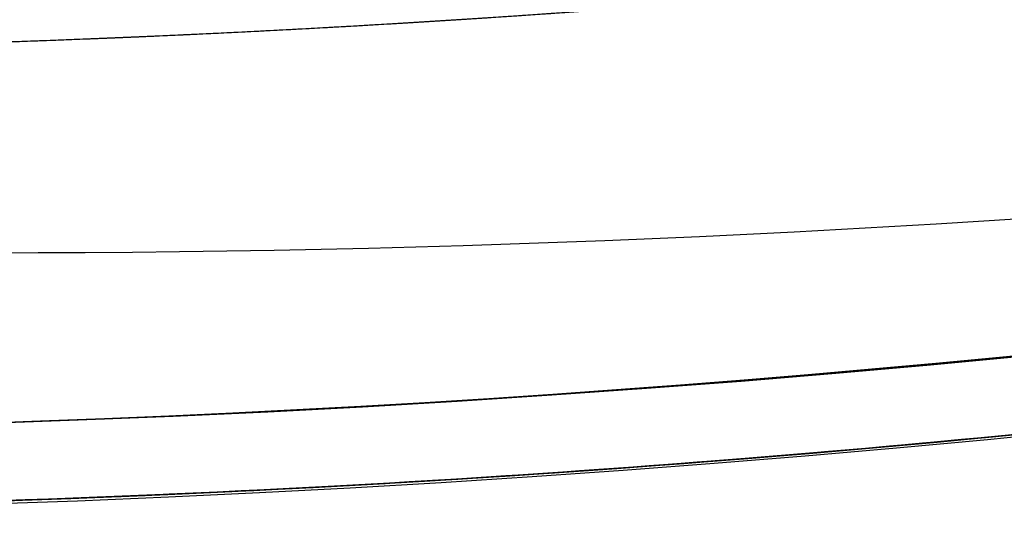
# Model space of a CAD drawing. Header units: millimetres. Extents: x -1649 to 240, y -242 to 238.
# Tile 424 of 656: x 0.752 to 2.108, y -23.681 to -22.983. Entities that reach past the tile are written whole.
import ezdxf

# ---------------------------------------------------------------- set-up
doc = ezdxf.new("R2010")
doc.units = ezdxf.units.MM
for name, color, linetype, true_color in [('BOMBILLA', 7, 'Continuous', 0xfff700), ('NEGRO', 7, 'Continuous', 0x292828), ('PANTALLA', 7, 'Continuous', 0xffffff)]:
    doc.layers.add(name, color=color, linetype=linetype, true_color=true_color)

# ---------------------------------------------------------------- blocks, each defined once
blk = doc.blocks.new('DOME M 29914')
at = {"layer": 'BOMBILLA', "extrusion": (0, 0, -1)}
blk.add_arc((-12.50152331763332, -0.01811837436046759, -330.6345638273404), 24.05871559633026, 180.8118392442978, 0.8118392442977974, dxfattribs=at)
at = {"layer": 'NEGRO', "extrusion": (0, 0, -1)}
for centre, radius, start, end in [((-12.49999999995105, -1.341600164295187e-10, -253.25), 211.4999999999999, 292.5907274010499, 112.5907273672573), ((-12.49999999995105, -1.341600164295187e-10, -253.5), 210, 329.857864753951, 149.8578647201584), ((-12.49999999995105, -1.341600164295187e-10, -253.25), 210.4999999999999, 292.5907274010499, 112.5907273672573), ((-12.49999999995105, -1.341600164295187e-10, -253.5), 206, 329.857864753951, 149.8578647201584), ((-12.49999999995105, -1.341600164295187e-10, -247), 199.5, 292.5907274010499, 112.5907273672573), ((-12.49999999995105, -1.341500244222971e-10, -258.5), 211.5, 292.590727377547, 112.5907273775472), ((-12.49999999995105, -1.341506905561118e-10, -248), 210.5, 292.590727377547, 112.5907273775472), ((-12.49999999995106, -1.341466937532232e-10, -258.4999999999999), 210.5, 292.5907273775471, 112.5907273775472), ((-12.49999999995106, -1.341513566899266e-10, -247.5), 199.5, 292.5907273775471, 112.5907273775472), ((-12.49999999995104, -1.341606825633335e-10, -259.5), 210, 329.8578647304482, 149.8578647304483), ((-12.49999999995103, -1.341431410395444e-10, -259.5), 206, 329.8578647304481, 149.8578647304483), ((-12.49999999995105, -1.341600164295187e-10, -253.25), 211.4999999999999, 112.5907273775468, 292.5907274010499), ((-12.49999999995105, -1.341950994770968e-10, -248), 211.5, 112.5907273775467, 292.5907273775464), ((-12.49999999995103, -1.341977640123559e-10, -258.4999999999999), 211.5, 112.5907273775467, 292.5907273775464), ((-12.49999999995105, -1.341600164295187e-10, -253.25), 210.4999999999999, 112.5907273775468, 292.5907274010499), ((-12.49999999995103, -1.341911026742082e-10, -258.5), 210.5, 112.5907273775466, 292.5907273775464), ((-12.49999999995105, -1.341600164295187e-10, -247), 199.5, 112.5907273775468, 292.5907274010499), ((-12.49999999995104, -1.341873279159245e-10, -247.5), 199.5, 112.5907273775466, 292.5907273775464), ((-12.49999999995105, -1.341600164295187e-10, -253.5), 210, 149.8578647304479, 329.857864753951), ((-12.49999999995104, -1.341280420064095e-10, -259.5), 210, 149.8578647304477, 329.8578647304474), ((-12.49999999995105, -1.341600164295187e-10, -253.5), 206, 149.8578647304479, 329.857864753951), ((-12.49999999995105, -1.341633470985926e-10, -259.5), 206, 149.8578647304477, 329.8578647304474), ((-12.49999999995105, -1.341600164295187e-10, -265.119279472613), 28.40000000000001, 60.27582303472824, 240.2758230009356), ((-12.49999999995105, -1.341569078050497e-10, -265.619279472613), 26.30000000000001, 60.27582301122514, 240.2758230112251), ((-12.49999999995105, -1.341600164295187e-10, -264.369279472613), 26.30000000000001, 60.27582303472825, 240.2758230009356), ((-12.49999999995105, -1.341582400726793e-10, -267.119279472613), 28.40000000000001, 60.27582301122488, 240.2758230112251), ((-12.49999999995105, -1.341600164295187e-10, -265.119279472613), 28.40000000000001, 240.2758230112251, 60.27582303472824), ((-12.49999999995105, -1.3417089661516e-10, -267.119279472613), 28.4, 240.2758230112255, 60.27582301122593), ((-12.49999999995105, -1.341600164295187e-10, -264.369279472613), 26.30000000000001, 240.2758230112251, 60.27582303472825), ((-12.49999999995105, -1.341686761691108e-10, -265.619279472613), 26.3, 240.2758230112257, 60.27582301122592), ((-12.49999999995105, -1.341682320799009e-10, -275.919279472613), 23.1, 240.2758230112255, 60.27582301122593), ((-12.49999999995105, -1.341582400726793e-10, -256.5), 26, 227.962105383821, 47.96210538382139), ((-12.4999999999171, -7.470535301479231e-11, -275.919279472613), 21.85790949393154, 240.2758230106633, 60.27582301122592), ((-12.49999999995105, -1.341600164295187e-10, -273.571862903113), 20.59548659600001, 259.7877403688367, 60.27582302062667), ((-12.49999999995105, -1.341600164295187e-10, -267.568868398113), 20.59548659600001, 260.1318514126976, 60.27582303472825), ((-12.49999999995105, -1.341600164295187e-10, -270.867860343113), 20.59548659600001, 240.2758230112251, 60.27582303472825), ((-12.49999999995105, -1.341631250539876e-10, -252.7), 21.75, 227.962105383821, 47.9621053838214), ((-12.49999999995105, -1.341640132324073e-10, -252.7), 20.95, 227.962105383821, 47.9621053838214), ((-12.49999999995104, -1.341553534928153e-10, -221), 20.94999999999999, 227.9621053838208, 47.9621053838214), ((-12.49999999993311, -1.141173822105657e-10, -281.3), 19.1499999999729, 227.9621053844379, 47.9621053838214), ((-12.49999999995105, -1.341600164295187e-10, -278.271747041), 19.85, 240.4672693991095, 34.66480464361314), ((-12.49999999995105, -1.341600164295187e-10, -275.271747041), 19.85, 240.4672693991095, 34.66480464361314), ((-12.49999999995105, -1.341600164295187e-10, -272.271747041), 19.85, 240.4672693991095, 34.66480464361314), ((-12.49999999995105, -1.341600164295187e-10, -269.271747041), 19.85, 240.4672693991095, 34.66480464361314), ((-12.49999999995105, -1.341600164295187e-10, -266.271747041), 19.85, 240.4672693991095, 34.66480464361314), ((-12.49999999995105, -1.341600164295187e-10, -263.271747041), 19.85, 240.4672693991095, 34.66480464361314), ((-12.49999999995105, -1.341600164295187e-10, -260.271747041), 19.85, 240.4672693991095, 34.66480464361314), ((-12.49999999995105, -1.341600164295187e-10, -257.271747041), 19.85, 240.4672693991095, 34.66480464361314), ((-12.49999999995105, -1.341600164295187e-10, -254.271747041), 19.85, 240.4672693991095, 34.66480464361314), ((-12.49999999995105, -1.341600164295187e-10, -251.271747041), 19.85, 240.4672693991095, 34.66480464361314), ((-12.49999999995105, -1.341600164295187e-10, -248.271747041), 19.85, 240.4672693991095, 34.66480464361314), ((-12.49999999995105, -1.341600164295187e-10, -245.271747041), 19.85, 240.4672693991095, 34.66480464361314), ((-12.49999999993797, -1.262969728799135e-10, -242.3), 19.85000000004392, 237.220322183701, 30.95717537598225), ((-12.49999999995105, -1.341600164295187e-10, -258.5), 32.49999999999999, 179.8578647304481, 359.8578647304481), ((-12.49999999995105, -1.341600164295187e-10, -257.5), 32.49999999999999, 179.8578647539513, 359.8578647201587), ((-12.49999999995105, -1.341600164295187e-10, -242.9861459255), 19.85, 227.9621053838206, 308.5412627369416), ((-12.49999999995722, -1.265829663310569e-10, -274.9192794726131), 20.59548659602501, 240.2758230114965, 309.1348829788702)]:
    blk.add_arc(centre, radius, start, end, dxfattribs=at)
at = {"layer": 'NEGRO'}
for centre, radius, start, end in [((12.49999999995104, -1.341891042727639e-10, 248), 211.5, 67.4092726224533, 247.4092726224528), ((12.49999999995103, -1.341704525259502e-10, 246.5), 210, 67.4092726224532, 247.4092726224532), ((12.49999999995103, -1.341822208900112e-10, 247.5), 210, 67.40927262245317, 210.1421352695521), ((12.49999999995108, -1.341893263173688e-10, 247.5), 210.0000000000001, 67.40927262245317, 210.1421352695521), ((12.49999999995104, -1.341498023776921e-10, 247.5), 206, 30.14213526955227, 210.1421352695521), ((12.49999999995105, -1.341773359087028e-10, 246.5), 199.5, 67.40927262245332, 247.4092726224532), ((12.49999999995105, -1.341449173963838e-10, 248), 210.5, 247.4092726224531, 67.4092726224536), ((12.49999999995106, -1.341553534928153e-10, 246.5), 210, 247.4092726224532, 67.4092726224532), ((12.49999999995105, -1.34168010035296e-10, 246.5), 199.5, 247.4092726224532, 67.4092726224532), ((12.49999999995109, -1.341751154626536e-10, 247.5), 210, 247.4092726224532, 30.14213526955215), ((12.49999999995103, -1.341253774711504e-10, 247.5), 210.0000000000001, 247.4092726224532, 30.14213526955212), ((12.49999999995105, -1.341600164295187e-10, 247.5), 206, 210.1421352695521, 30.14213526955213), ((12.49999999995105, -1.341644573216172e-10, 263.1192794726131), 28.4, 299.7241769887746, 119.7241769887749), ((12.49999999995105, -1.341675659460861e-10, 263.1192794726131), 26.3, 299.7241769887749, 119.7241769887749), ((12.49999999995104, -1.341537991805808e-10, 263.119279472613), 28.40000000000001, 119.7241769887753, 299.7241769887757), ((12.49999999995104, -1.341571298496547e-10, 263.119279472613), 26.30000000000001, 119.7241769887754, 299.7241769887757), ((12.49999999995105, -1.341597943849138e-10, 255.7), 26, 132.0378946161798, 312.0378946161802), ((12.49999999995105, -1.341600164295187e-10, 256.1), 26, 132.0378946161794, 312.0378946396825), ((12.49999999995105, -1.341600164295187e-10, 269.359777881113), 21.85790949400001, 119.7241769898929, 299.724176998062), ((12.49999999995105, -1.341600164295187e-10, 272.359777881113), 21.85790949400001, 119.7241769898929, 299.724176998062), ((12.49999999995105, -1.341600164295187e-10, 274.513097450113), 21.85790949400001, 119.7241769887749, 286.8801097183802), ((12.49999999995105, -1.341617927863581e-10, 256.5), 24.75, 132.0378946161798, 312.0378946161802), ((12.49999999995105, -1.341622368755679e-10, 255.7), 24.75, 132.0378946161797, 312.0378946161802), ((12.49999999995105, -1.341640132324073e-10, 221), 21.75, 132.0378946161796, 312.0378946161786), ((12.49999999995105, -1.341600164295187e-10, 236.85), 21.75, 132.0378946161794, 312.0378946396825), ((12.49999999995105, -1.341600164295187e-10, 256.5), 32.49999999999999, 180.1421352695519, 0.1421352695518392), ((12.49999999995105, -1.341600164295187e-10, 267.116502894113), 21.85790949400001, 254.7244295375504, 299.724177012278), ((12.50000000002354, -2.63922883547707e-10, 265.6192794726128), 21.85790949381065, 254.7244295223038, 299.2016926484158)]:
    blk.add_arc(centre, radius, start, end, dxfattribs=at)
for points, weights, degree in [([(93.57808880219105, 194.866481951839, 246.9393398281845), (-296.1548751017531, 357.0226595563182, 246.9393398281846), (-458.3110527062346, -32.71030434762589, 246.9393398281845), (-68.57808880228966, -194.8664819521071, 246.9393398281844)], [0.8164906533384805, 0.2721635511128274, 0.2721635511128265, 0.8164906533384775], 3), ([(93.3064566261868, 194.2136297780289, 247.6464466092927), (-295.1208029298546, 355.826543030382, 247.6464466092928), (-456.7337161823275, -32.60071652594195, 247.6464466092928), (-68.3064566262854, -194.213629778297, 247.6464466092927)], [0.8164906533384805, 0.2721635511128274, 0.2721635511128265, 0.8164906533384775], 3), ([(-68.57808880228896, -194.8664819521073, 246.9393398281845), (321.1548751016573, -357.0226595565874, 246.9393398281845), (483.3110527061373, 32.71030434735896, 246.9393398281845), (93.57808880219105, 194.866481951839, 246.9393398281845)], [0.8164906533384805, 0.2721635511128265, 0.2721635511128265, 0.8164906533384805], 3), ([(-68.3064566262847, -194.2136297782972, 247.6464466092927), (320.1208029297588, -355.8265430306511, 247.6464466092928), (481.7337161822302, 32.600716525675, 247.6464466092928), (93.3064566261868, 194.2136297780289, 247.6464466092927)], [0.8164906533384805, 0.2721635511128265, 0.2721635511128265, 0.8164906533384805], 3), ([(-2.652660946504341, 16.8063681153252, 254.821320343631), (-36.26539717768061, -13.49895377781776, 254.8213203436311), (-5.960075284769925, -47.11169000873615, 254.8213203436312), (27.65266094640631, -16.80636811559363, 254.8213203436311)], [0.8164906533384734, 0.2721635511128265, 0.2721635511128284, 0.816490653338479], 3), ([(-2.273865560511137, 16.38623235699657, 255.3870057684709), (-35.04633027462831, -13.1614987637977, 255.3870057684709), (-5.498599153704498, -45.93396347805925, 255.3870057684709), (27.27386556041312, -16.38623235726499, 255.3870057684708)], [0.816490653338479, 0.2721635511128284, 0.2721635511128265, 0.8164906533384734], 3), ([(23.33770145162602, -18.98189755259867, 268.595866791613), (15.47519105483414, -23.47099249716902, 268.3958180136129), (6.741276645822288, -21.08566605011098, 268.216459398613)], [0.949183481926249, 0.900100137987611, 1], 2)]:
    blk.add_rational_spline(points, weights, degree=degree, dxfattribs=at)
for points, weights, knots in [([(6.907576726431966, -20.47675540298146, 267.788785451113), (18.72983697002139, -23.70554248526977, 268.038785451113), (27.43717872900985, -15.08155832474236, 268.288785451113), (36.14452048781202, -6.457574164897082, 268.538785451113), (33.02960200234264, 5.39519707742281, 268.788785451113), (29.91468351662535, 17.24796832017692, 269.038785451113), (18.09242327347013, 20.47675540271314, 269.288785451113), (6.270163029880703, 23.70554248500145, 269.538785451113), (-2.437178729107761, 15.08155832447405, 269.788785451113), (-11.14452048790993, 6.457574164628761, 270.038785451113), (-8.029602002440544, -5.39519707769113, 270.288785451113), (-4.914683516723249, -17.24796832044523, 270.538785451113), (6.907576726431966, -20.47675540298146, 270.788785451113), (18.72983697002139, -23.70554248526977, 271.038785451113), (27.43717872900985, -15.08155832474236, 271.288785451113), (36.14452048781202, -6.457574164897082, 271.538785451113), (33.02960200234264, 5.39519707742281, 271.788785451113), (29.91468351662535, 17.24796832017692, 272.038785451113), (18.09242327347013, 20.47675540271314, 272.288785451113), (6.270163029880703, 23.70554248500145, 272.538785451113), (-2.437178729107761, 15.08155832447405, 272.788785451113), (-11.14452048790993, 6.457574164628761, 273.038785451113), (-8.029602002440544, -5.39519707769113, 273.288785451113), (-4.914683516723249, -17.24796832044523, 273.538785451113), (6.907576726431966, -20.47675540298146, 273.788785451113), (18.72983697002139, -23.70554248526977, 274.038785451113), (27.43717872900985, -15.08155832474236, 274.288785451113), (36.14452048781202, -6.457574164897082, 274.538785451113), (33.02960200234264, 5.39519707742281, 274.788785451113), (29.91468351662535, 17.24796832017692, 275.038785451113), (18.09242327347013, 20.47675540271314, 275.288785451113), (12.34638650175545, 22.04606016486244, 275.4102942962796), (6.622775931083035, 20.39683669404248, 275.5505617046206)], [1, 0.866025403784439, 1, 0.866025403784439, 1, 0.866025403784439, 1, 0.866025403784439, 1, 0.866025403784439, 1, 0.866025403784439, 1, 0.866025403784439, 1, 0.866025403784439, 1, 0.866025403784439, 1, 0.866025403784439, 1, 0.866025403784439, 1, 0.866025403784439, 1, 0.866025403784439, 1, 0.866025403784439, 1, 0.866025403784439, 1, 0.9300682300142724, 0.9331421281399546], [0, 0, 0, 0.0416666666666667, 0.0416666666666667, 0.0833333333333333, 0.0833333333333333, 0.125, 0.125, 0.166666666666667, 0.166666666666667, 0.208333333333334, 0.208333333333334, 0.25, 0.25, 0.291666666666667, 0.291666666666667, 0.333333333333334, 0.333333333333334, 0.375, 0.375, 0.416666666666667, 0.416666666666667, 0.458333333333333, 0.458333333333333, 0.5, 0.5, 0.541666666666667, 0.541666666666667, 0.583333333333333, 0.583333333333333, 0.625, 0.625, 0.646749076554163, 0.646749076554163, 0.646749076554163]), ([(6.907576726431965, -20.47675540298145, 265.680037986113), (18.72983697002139, -23.70554248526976, 265.930037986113), (27.43717872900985, -15.08155832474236, 266.180037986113), (36.14452048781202, -6.457574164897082, 266.430037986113), (33.02960200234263, 5.395197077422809, 266.680037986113), (29.91468351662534, 17.24796832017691, 266.930037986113), (18.09242327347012, 20.47675540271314, 267.180037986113), (6.270163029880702, 23.70554248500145, 267.430037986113), (-2.437178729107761, 15.08155832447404, 267.680037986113), (-11.14452048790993, 6.457574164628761, 267.9300379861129), (-8.029602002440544, -5.39519707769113, 268.180037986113), (-4.914683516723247, -17.24796832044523, 268.430037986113), (6.907576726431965, -20.47675540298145, 268.680037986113), (18.72983697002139, -23.70554248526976, 268.930037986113), (27.43717872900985, -15.08155832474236, 269.180037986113), (36.14452048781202, -6.457574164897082, 269.430037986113), (33.02960200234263, 5.395197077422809, 269.680037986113), (29.91468351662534, 17.24796832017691, 269.930037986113), (18.09242327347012, 20.47675540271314, 270.180037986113), (6.270163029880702, 23.70554248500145, 270.430037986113), (-2.437178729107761, 15.08155832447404, 270.680037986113), (-11.14452048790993, 6.457574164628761, 270.9300379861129), (-8.029602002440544, -5.39519707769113, 271.180037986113), (-4.914683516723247, -17.24796832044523, 271.430037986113), (6.907576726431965, -20.47675540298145, 271.680037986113), (18.72983697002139, -23.70554248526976, 271.930037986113), (27.43717872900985, -15.08155832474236, 272.180037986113), (36.14452048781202, -6.457574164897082, 272.430037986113), (33.02960200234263, 5.395197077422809, 272.680037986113), (29.91468351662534, 17.24796832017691, 272.930037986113), (18.09242327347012, 20.47675540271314, 273.180037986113), (6.270163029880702, 23.70554248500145, 273.430037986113), (-2.437178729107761, 15.08155832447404, 273.680037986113), (-11.14452048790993, 6.457574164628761, 273.9300379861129), (-8.029602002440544, -5.39519707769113, 274.180037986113), (-4.914683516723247, -17.24796832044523, 274.430037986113), (6.907576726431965, -20.47675540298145, 274.680037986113), (18.72983697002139, -23.70554248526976, 274.930037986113), (27.43717872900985, -15.08155832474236, 275.180037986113), (33.52303629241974, -9.053962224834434, 275.3547714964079), (33.72102674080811, -0.4906464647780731, 275.5505846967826)], [1, 0.866025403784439, 1, 0.866025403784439, 1, 0.866025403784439, 1, 0.866025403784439, 1, 0.866025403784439, 1, 0.866025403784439, 1, 0.866025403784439, 1, 0.866025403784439, 1, 0.866025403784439, 1, 0.866025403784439, 1, 0.866025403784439, 1, 0.866025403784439, 1, 0.866025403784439, 1, 0.866025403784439, 1, 0.866025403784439, 1, 0.866025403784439, 1, 0.866025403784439, 1, 0.866025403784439, 1, 0.866025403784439, 1, 0.9024248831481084, 0.946979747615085], [0, 0, 0, 0.0416666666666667, 0.0416666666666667, 0.0833333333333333, 0.0833333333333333, 0.125, 0.125, 0.166666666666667, 0.166666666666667, 0.208333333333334, 0.208333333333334, 0.25, 0.25, 0.291666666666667, 0.291666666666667, 0.333333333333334, 0.333333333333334, 0.375, 0.375, 0.416666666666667, 0.416666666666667, 0.458333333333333, 0.458333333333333, 0.5, 0.5, 0.541666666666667, 0.541666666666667, 0.583333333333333, 0.583333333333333, 0.625, 0.625, 0.666666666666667, 0.666666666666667, 0.708333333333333, 0.708333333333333, 0.75, 0.75, 0.791666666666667, 0.791666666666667, 0.8220129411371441, 0.8220129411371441, 0.8220129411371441]), ([(23.33770145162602, -18.98189755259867, 274.5958667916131), (15.47519105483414, -23.47099249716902, 274.395818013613), (6.74127664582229, -21.08566605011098, 274.216459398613), (-5.432538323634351, -17.76086557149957, 273.9664593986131), (-8.640084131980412, -5.555632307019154, 273.716459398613), (-11.84762994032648, 6.649600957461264, 273.466459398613), (-2.881360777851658, 15.53003374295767, 273.216459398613), (-0.8367582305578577, 17.55506279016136, 273.159451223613), (1.662298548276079, 18.98189755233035, 273.095866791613)], [0.94918348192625, 0.900100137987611, 1, 0.866025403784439, 1, 0.866025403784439, 1, 0.965925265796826, 0.949183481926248], [3.772535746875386, 3.772535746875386, 3.772535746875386, 3.803605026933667, 3.803605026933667, 3.845271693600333, 3.845271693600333, 3.886938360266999, 3.886938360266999, 3.897535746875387, 3.897535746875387, 3.897535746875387]), ([(23.33770145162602, -18.98189755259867, 271.595866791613), (15.47519105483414, -23.47099249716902, 271.3958180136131), (6.74127664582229, -21.08566605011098, 271.216459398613), (-5.432538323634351, -17.76086557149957, 270.9664593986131), (-8.640084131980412, -5.555632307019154, 270.716459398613), (-11.84762994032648, 6.649600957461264, 270.4664593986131), (-2.881360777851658, 15.53003374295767, 270.216459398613), (-0.8367582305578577, 17.55506279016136, 270.159451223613), (1.662298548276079, 18.98189755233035, 270.095866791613)], [0.94918348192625, 0.900100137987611, 1, 0.866025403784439, 1, 0.866025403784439, 1, 0.965925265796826, 0.949183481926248], [4.022535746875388, 4.022535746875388, 4.022535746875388, 4.053605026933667, 4.053605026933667, 4.095271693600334, 4.095271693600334, 4.136938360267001, 4.136938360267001, 4.147535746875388, 4.147535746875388, 4.147535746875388]), ([(1.662298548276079, 18.98189755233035, 267.123688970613), (-0.8367582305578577, 17.55506279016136, 267.187273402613), (-2.881360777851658, 15.53003374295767, 267.244281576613), (-11.84762994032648, 6.649600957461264, 267.494281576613), (-8.640084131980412, -5.555632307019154, 267.744281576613), (-5.432538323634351, -17.76086557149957, 267.9942815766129), (6.74127664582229, -21.08566605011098, 268.244281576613), (15.47519105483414, -23.47099249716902, 268.4236401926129), (23.33770145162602, -18.98189755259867, 268.623688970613)], [0.949183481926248, 0.965925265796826, 1, 0.866025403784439, 1, 0.866025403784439, 1, 0.900100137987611, 0.949183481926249], [0.156069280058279, 0.156069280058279, 0.156069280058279, 0.166666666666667, 0.166666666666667, 0.208333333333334, 0.208333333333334, 0.25, 0.25, 0.281069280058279, 0.281069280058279, 0.281069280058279]), ([(1.662298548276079, 18.98189755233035, 270.123688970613), (-0.8367582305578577, 17.55506279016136, 270.1872734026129), (-2.881360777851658, 15.53003374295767, 270.244281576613), (-11.84762994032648, 6.649600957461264, 270.4942815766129), (-8.640084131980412, -5.555632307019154, 270.744281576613), (-5.432538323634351, -17.76086557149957, 270.9942815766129), (6.74127664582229, -21.08566605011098, 271.244281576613), (15.47519105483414, -23.47099249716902, 271.4236401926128), (23.33770145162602, -18.98189755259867, 271.623688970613)], [0.949183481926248, 0.965925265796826, 1, 0.866025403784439, 1, 0.866025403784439, 1, 0.900100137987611, 0.94918348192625], [0.406069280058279, 0.406069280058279, 0.406069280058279, 0.416666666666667, 0.416666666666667, 0.458333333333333, 0.458333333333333, 0.5, 0.5, 0.53106928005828, 0.53106928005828, 0.53106928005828]), ([(1.662298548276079, 18.98189755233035, 273.123688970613), (-0.8367582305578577, 17.55506279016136, 273.1872734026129), (-2.881360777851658, 15.53003374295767, 273.244281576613), (-11.84762994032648, 6.649600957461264, 273.494281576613), (-8.640084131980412, -5.555632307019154, 273.744281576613), (-5.432538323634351, -17.76086557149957, 273.994281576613), (6.74127664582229, -21.08566605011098, 274.244281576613), (15.47519105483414, -23.47099249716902, 274.4236401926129), (23.33770145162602, -18.98189755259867, 274.623688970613)], [0.949183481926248, 0.965925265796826, 1, 0.866025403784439, 1, 0.866025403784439, 1, 0.900100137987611, 0.94918348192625], [0.656069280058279, 0.656069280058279, 0.656069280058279, 0.666666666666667, 0.666666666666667, 0.708333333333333, 0.708333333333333, 0.75, 0.75, 0.78106928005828, 0.78106928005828, 0.78106928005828])]:
    blk.add_rational_spline(points, weights, degree=2, knots=knots, dxfattribs=at)
blk.add_open_spline([(23.16415594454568, -19.07993672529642, 265.619279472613), (20.67601455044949, -20.36768876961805, 265.619279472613), (17.96082097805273, -21.16122391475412, 265.619279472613), (13.77080105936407, -21.54227967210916, 265.619279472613), (12.39188979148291, -21.53378631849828, 265.619279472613), (9.617360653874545, -21.25052577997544, 265.619279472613), (8.231057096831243, -20.97237669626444, 265.619279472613), (6.884389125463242, -20.56165720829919, 265.619279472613)], degree=3, knots=[-6.623305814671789, -6.623305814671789, -6.623305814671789, -6.623305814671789, -6.123305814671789, -6.123305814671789, -5.873305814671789, -5.873305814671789, -5.623305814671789, -5.623305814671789, -5.623305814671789, -5.623305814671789], dxfattribs=at)
at = {"layer": 'PANTALLA', "extrusion": (0, 0, -1)}
for radius in [210, 206]:
    blk.add_arc((-12.49999999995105, -1.341611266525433e-10, -259.5), radius, 59.85786473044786, 239.8578647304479, dxfattribs=at)
at = {"layer": 'PANTALLA'}
for radius in [210, 206]:
    blk.add_arc((12.49999999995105, -1.341600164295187e-10, 259.5), radius, 120.1421352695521, 300.1421352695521, dxfattribs=at)
at = {"layer": 'PANTALLA', "extrusion": (0.864782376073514, 0.5021468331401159, 3.049165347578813e-17)}
for radius in [210, 206]:
    blk.add_arc((-6.276835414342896, 259.5, 10.80977970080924), radius, 0, 180, dxfattribs=at)
at = {"layer": 'PANTALLA', "extrusion": (0.502146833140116, -0.864782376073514, 0)}
for centre, radius, start in [((10.80977970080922, 259.5000000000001, 6.276835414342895), 210, 358.5434189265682), ((10.80977970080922, 259.5000000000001, 6.276835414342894), 206, 358.5151295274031)]:
    blk.add_arc(centre, radius, start, 180, dxfattribs=at)
at = {"layer": 'PANTALLA'}
for points, knots in [([(-152.2349515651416, 130.1303219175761, 254.1619244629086), (-148.4311605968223, 134.9456279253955, 254.1619244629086), (-144.4180670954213, 139.5918377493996, 254.1619244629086), (-135.9963979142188, 148.5192942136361, 254.1619244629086), (-131.5918717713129, 152.7962481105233, 254.1619244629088), (-124.7138543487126, 158.9127901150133, 254.1619244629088), (-122.3769522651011, 160.9009771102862, 254.1619244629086), (-117.6176894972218, 164.7734917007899, 254.1619244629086), (-115.1959005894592, 166.6573540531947, 254.1619244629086), (-111.5026355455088, 169.4024914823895, 254.1619244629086), (-110.2615802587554, 170.3039992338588, 254.1619244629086), (-107.7599337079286, 172.0796504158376, 254.1619244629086), (-106.4994175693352, 172.9537405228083, 254.1619244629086), (-103.9594537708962, 174.6741348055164, 254.1619244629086), (-102.6800823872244, 175.520387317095, 254.1619244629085), (-100.7472989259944, 176.7686126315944, 254.1619244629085), (-100.1007342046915, 177.1811721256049, 254.1619244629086), (-98.8032001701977, 177.9991313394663, 254.1619244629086), (-98.15215282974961, 178.4045800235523, 254.1619244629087), (-97.49894991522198, 178.806420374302, 254.1619244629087), (-96.74110677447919, 179.2726337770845, 254.1619244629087), (-95.98024954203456, 179.7340592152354, 254.1619244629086), (-94.45285327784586, 180.6471250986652, 254.1619244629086), (-93.68619060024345, 181.0988390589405, 254.1619244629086), (-92.91676112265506, 181.5456180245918, 254.1619244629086), (-92.14730831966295, 181.9924105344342, 254.1619244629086), (-91.37496414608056, 182.4343399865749, 254.1619244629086), (-89.82484464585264, 183.3082725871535, 254.1619244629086), (-89.04694384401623, 183.7403460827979, 254.1619244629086), (-88.2664026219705, 184.1674158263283, 254.1619244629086), (-87.59360014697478, 184.5355367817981, 254.1619244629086), (-86.91874742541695, 184.8999885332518, 254.1619244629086), (-85.56516968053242, 185.6214309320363, 254.1619244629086), (-84.88636327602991, 185.9784647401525, 254.1619244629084), (-82.84422539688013, 187.0383287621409, 254.1619244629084), (-81.47507822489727, 187.7299720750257, 254.1619244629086), (-78.72187086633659, 189.0831246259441, 254.1619244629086), (-77.33789335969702, 189.7445932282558, 254.1619244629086), (-74.55568938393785, 191.0370767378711, 254.1619244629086), (-73.15754646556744, 191.6680528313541, 254.1619244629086), (-68.94266623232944, 193.5148800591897, 254.1619244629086), (-66.1060665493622, 194.6843676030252, 254.1619244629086), (-60.38365236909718, 196.8981714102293, 254.1619244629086), (-57.49852536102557, 197.9422217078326, 254.1619244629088), (-48.77692298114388, 200.883796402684, 254.1619244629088), (-42.87909702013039, 202.5890336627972, 254.1619244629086), (-30.95104446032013, 205.4779007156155, 254.1619244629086), (-24.92655343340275, 206.6601414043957, 254.1619244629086), (-18.85895380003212, 207.5767833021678, 254.1619244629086), (-11.78366055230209, 208.6456590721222, 254.1619244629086), (-4.65834489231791, 209.3520919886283, 254.1619244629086), (9.636526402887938, 210.0345393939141, 254.1619244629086), (16.79673406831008, 210.0101076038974, 254.1619244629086), (38.24090065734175, 208.8396227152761, 254.1619244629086), (52.42274021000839, 206.5980561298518, 254.1619244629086), (66.26563000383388, 202.9304363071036, 254.1619244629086), (80.09839053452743, 199.2655001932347, 254.1619244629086), (93.52017523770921, 194.1958114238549, 254.1619244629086), (112.7181359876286, 184.6048689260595, 254.1619244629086), (118.9472309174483, 181.0845643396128, 254.1619244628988), (131.0218246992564, 173.4220559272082, 254.1619244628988), (136.8594390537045, 169.2848555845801, 254.1619244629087), (142.474544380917, 164.8578865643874, 254.1619244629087), (152.8431851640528, 156.6832132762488, 254.1619244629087), (162.4174956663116, 147.5485799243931, 254.1619244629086), (179.722944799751, 127.6022165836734, 254.1619244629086), (187.4154922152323, 116.8349670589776, 254.1619244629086), (194.0456180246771, 105.416761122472, 254.1619244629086), (200.6757438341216, 93.99855518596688, 254.1619244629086), (206.2138776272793, 81.98031812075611, 254.1619244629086), (214.9589424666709, 57.06325928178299, 254.1619244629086), (218.1463719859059, 44.22000264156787, 254.1619244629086), (220.1063333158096, 31.16272319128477, 254.1619244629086), (221.167744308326, 24.09159391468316, 254.1619244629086), (221.8671954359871, 16.9708540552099, 254.1619244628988), (222.5367079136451, 2.68584081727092, 254.1619244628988), (222.5063320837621, -4.469104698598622, 254.1619244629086), (221.3196483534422, -25.89664904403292, 254.1619244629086), (219.0695100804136, -40.06643826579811, 254.1619244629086), (215.3956309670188, -53.89682628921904, 254.1619244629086), (211.7190615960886, -67.73734183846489, 254.1619244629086), (206.6359550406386, -81.16534323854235, 254.1619244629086), (197.0227043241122, -100.369710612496, 254.1619244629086), (193.4946289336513, -106.6004292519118, 254.1619244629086), (185.8159999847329, -118.6771729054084, 254.1619244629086), (181.6704677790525, -124.5153004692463, 254.1619244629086), (177.2349515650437, -130.1303219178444, 254.1619244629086), (173.4311605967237, -134.9456279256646, 254.1619244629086), (169.4180670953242, -139.5918377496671, 254.1619244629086), (160.9963979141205, -148.5192942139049, 254.1619244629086), (156.5918717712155, -152.7962481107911, 254.1619244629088), (149.7138543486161, -158.9127901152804, 254.1619244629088), (147.3769522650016, -160.9009771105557, 254.1619244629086), (142.6176894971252, -164.7734917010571, 254.1619244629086), (140.1959005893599, -166.6573540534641, 254.1619244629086), (136.5026355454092, -169.4024914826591, 254.1619244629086), (135.2615802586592, -170.3039992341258, 254.1619244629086), (132.7599337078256, -172.0796504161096, 254.1619244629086), (131.4994175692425, -172.9537405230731, 254.1619244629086), (128.9594537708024, -174.6741348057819, 254.1619244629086), (127.6800823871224, -175.520387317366, 254.1619244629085), (125.7472989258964, -176.7686126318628, 254.1619244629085), (125.1007342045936, -177.1811721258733, 254.1619244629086), (123.8032001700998, -177.9991313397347, 254.1619244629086), (123.1521528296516, -178.4045800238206, 254.1619244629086), (122.498949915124, -178.8064203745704, 254.1619244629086), (121.7411067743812, -179.2726337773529, 254.1619244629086), (120.9802495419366, -179.7340592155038, 254.1619244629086), (119.4528532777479, -180.6471250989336, 254.1619244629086), (118.6861906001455, -181.0988390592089, 254.1619244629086), (117.9167611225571, -181.5456180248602, 254.1619244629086), (117.147308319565, -181.9924105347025, 254.1619244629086), (116.3749641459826, -182.4343399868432, 254.1619244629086), (114.8248446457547, -183.3082725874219, 254.1619244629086), (114.0469438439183, -183.7403460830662, 254.1619244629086), (113.2664026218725, -184.1674158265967, 254.1619244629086), (112.5936001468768, -184.5355367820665, 254.1619244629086), (111.918747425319, -184.8999885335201, 254.1619244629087), (110.5651696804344, -185.6214309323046, 254.1619244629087), (109.8863632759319, -185.9784647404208, 254.1619244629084), (107.8442253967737, -187.0383287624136, 254.1619244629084), (106.4750782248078, -187.7299720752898, 254.1619244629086), (103.7218708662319, -189.0831246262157, 254.1619244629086), (102.3378933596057, -189.744593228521, 254.1619244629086), (99.55568938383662, -191.037076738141, 254.1619244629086), (98.15754646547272, -191.6680528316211, 254.1619244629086), (93.94266623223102, -193.5148800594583, 254.1619244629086), (91.10606654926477, -194.6843676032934, 254.1619244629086), (85.38365236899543, -196.8981714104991, 254.1619244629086), (82.49852536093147, -197.9422217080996, 254.1619244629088), (73.7769229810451, -200.8837964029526, 254.1619244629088), (67.8790970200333, -202.5890336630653, 254.1619244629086), (55.9510444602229, -205.4779007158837, 254.1619244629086), (49.92655343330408, -206.6601414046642, 254.1619244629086), (43.85895379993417, -207.5767833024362, 254.1619244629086), (36.78366055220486, -208.6456590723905, 254.1619244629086), (29.65834489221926, -209.3520919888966, 254.1619244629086), (15.36347359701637, -210.0345393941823, 254.1619244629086), (8.20326593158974, -210.0101076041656, 254.1619244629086), (-13.24090065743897, -208.8396227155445, 254.1619244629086), (-27.4227402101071, -206.5980561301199, 254.1619244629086), (-41.26563000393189, -202.9304363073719, 254.1619244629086), (-55.0983905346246, -199.2655001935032, 254.1619244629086), (-68.52017523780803, -194.1958114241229, 254.1619244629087), (-87.71813598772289, -184.6048689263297, 254.1619244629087), (-93.94723091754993, -181.0845643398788, 254.1619244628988), (-106.0218246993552, -173.422055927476, 254.1619244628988), (-111.8594390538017, -169.284855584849, 254.1619244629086), (-117.474544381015, -164.8578865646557, 254.1619244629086), (-127.8431851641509, -156.683213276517, 254.1619244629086), (-137.4174956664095, -147.5485799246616, 254.1619244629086), (-154.7229447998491, -127.6022165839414, 254.1619244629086), (-162.4154922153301, -116.8349670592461, 254.1619244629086), (-169.045618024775, -105.4167611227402, 254.1619244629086), (-175.6757438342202, -93.99855518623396, 254.1619244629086), (-181.2138776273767, -81.98031812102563, 254.1619244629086), (-189.9589424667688, -57.06325928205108, 254.1619244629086), (-193.1463719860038, -44.22000264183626, 254.1619244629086), (-195.1063333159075, -31.16272319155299, 254.1619244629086), (-196.1677443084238, -24.09159391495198, 254.1619244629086), (-196.8671954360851, -16.97085405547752, 254.1619244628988), (-197.5367079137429, -2.685840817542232, 254.1619244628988), (-197.5063320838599, 4.469104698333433, 254.1619244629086), (-196.3196483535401, 25.89664904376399, 254.1619244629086), (-194.0695100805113, 40.06643826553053, 254.1619244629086), (-190.3956309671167, 53.8968262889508, 254.1619244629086), (-186.7190615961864, 67.7373418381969, 254.1619244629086), (-181.6359550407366, 81.16534323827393, 254.1619244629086), (-172.0227043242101, 100.3697106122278, 254.1619244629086), (-168.4946289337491, 106.6004292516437, 254.1619244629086), (-160.8159999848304, 118.6771729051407, 254.1619244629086), (-156.6704677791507, 124.5153004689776, 254.1619244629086), (-152.2349515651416, 130.1303219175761, 254.1619244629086)], [0, 0, 0, 0, 18.41104059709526, 18.41104059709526, 36.82208119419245, 36.82208119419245, 46.02649567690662, 46.02649567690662, 55.23091015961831, 55.23091015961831, 59.83297919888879, 59.83297919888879, 64.43504823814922, 64.43504823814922, 69.0371172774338, 69.0371172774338, 71.33810861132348, 71.33810861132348, 73.63915176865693, 73.63915176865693, 73.63915176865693, 76.30845475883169, 76.30845475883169, 78.97783866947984, 78.97783866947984, 78.97783866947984, 81.64714165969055, 81.64714165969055, 84.31652557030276, 84.31652557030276, 84.31652557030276, 86.61741973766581, 86.61741973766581, 88.91836572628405, 88.91836572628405, 93.52044772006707, 93.52044772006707, 98.1225297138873, 98.1225297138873, 102.7246117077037, 102.7246117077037, 111.9290521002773, 111.9290521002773, 121.1334924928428, 121.1334924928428, 139.5445849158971, 139.5445849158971, 157.9556773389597, 157.9556773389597, 157.9556773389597, 179.4340849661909, 179.4340849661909, 200.912492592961, 200.912492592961, 243.8973990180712, 243.8973990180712, 243.8973990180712, 286.8508179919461, 286.8508179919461, 308.3135126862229, 308.3135126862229, 329.776207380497, 329.776207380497, 329.776207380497, 369.4162010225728, 369.4162010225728, 409.0561946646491, 409.0561946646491, 409.0561946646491, 448.696188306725, 448.696188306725, 488.3361819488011, 488.3361819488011, 488.3361819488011, 509.7988766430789, 509.7988766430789, 531.2615713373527, 531.2615713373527, 574.2149903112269, 574.2149903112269, 574.2149903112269, 617.1998967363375, 617.1998967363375, 638.678304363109, 638.678304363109, 660.1567119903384, 660.1567119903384, 660.1567119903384, 678.5677525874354, 678.5677525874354, 696.9787931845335, 696.9787931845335, 706.1832076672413, 706.1832076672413, 715.3876221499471, 715.3876221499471, 719.9896911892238, 719.9896911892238, 724.5917602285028, 724.5917602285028, 729.1938292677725, 729.1938292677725, 731.494820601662, 731.494820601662, 733.7958637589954, 733.7958637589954, 733.7958637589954, 736.4651667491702, 736.4651667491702, 739.1345506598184, 739.1345506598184, 739.1345506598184, 741.8038536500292, 741.8038536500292, 744.4732375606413, 744.4732375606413, 744.4732375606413, 746.774131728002, 746.774131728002, 749.0750777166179, 749.0750777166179, 753.6771597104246, 753.6771597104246, 758.2792417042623, 758.2792417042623, 762.8813236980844, 762.8813236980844, 772.0857640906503, 772.0857640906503, 781.2902044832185, 781.2902044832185, 799.7012969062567, 799.7012969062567, 818.1123893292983, 818.1123893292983, 818.1123893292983, 839.5907969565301, 839.5907969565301, 861.0692045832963, 861.0692045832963, 904.0541110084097, 904.0541110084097, 904.0541110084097, 947.007529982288, 947.007529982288, 968.4702246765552, 968.4702246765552, 989.9329193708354, 989.9329193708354, 989.9329193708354, 1029.572913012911, 1029.572913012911, 1069.212906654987, 1069.212906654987, 1069.212906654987, 1108.852900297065, 1108.852900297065, 1148.49289393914, 1148.49289393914, 1148.49289393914, 1169.955588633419, 1169.955588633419, 1191.418283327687, 1191.418283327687, 1234.371702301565, 1234.371702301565, 1234.371702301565, 1277.356608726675, 1277.356608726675, 1298.835016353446, 1298.835016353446, 1320.313423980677, 1320.313423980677, 1320.313423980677, 1320.313423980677]), ([(-149.0909969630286, 127.655217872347, 254.1619244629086), (-145.365156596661, 132.3715331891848, 254.1619244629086), (-141.434621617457, 136.9224697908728, 254.1619244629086), (-133.1867417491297, 145.6674422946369, 254.1619244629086), (-128.8733509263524, 149.8572858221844, 254.1619244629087), (-122.1379412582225, 155.8497960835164, 254.1619244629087), (-119.8495361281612, 157.797764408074, 254.1619244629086), (-115.1891182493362, 161.5921509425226, 254.1619244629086), (-112.8176637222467, 163.438114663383, 254.1619244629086), (-109.2012051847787, 166.128199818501, 254.1619244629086), (-107.9859664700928, 167.0116582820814, 254.1619244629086), (-105.536372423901, 168.7518204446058, 254.1619244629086), (-104.3020904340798, 169.6084720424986, 254.1619244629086), (-101.8149999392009, 171.2946085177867, 254.1619244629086), (-100.5622658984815, 172.1240429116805, 254.1619244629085), (-98.66973098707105, 173.3475126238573, 254.1619244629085), (-98.03663158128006, 173.7518986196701, 254.1619244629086), (-96.76612162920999, 174.5536704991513, 254.1619244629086), (-96.12863490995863, 174.9511042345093, 254.1619244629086), (-95.48903823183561, 175.3450101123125, 254.1619244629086), (-94.73142274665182, 175.8115997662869, 254.1619244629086), (-93.97073116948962, 176.2733104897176, 254.1619244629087), (-92.44355573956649, 177.1867566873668, 254.1619244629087), (-91.67694340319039, 177.6385685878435, 254.1619244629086), (-90.90751194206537, 178.0853487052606, 254.1619244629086), (-90.13805623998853, 178.5321428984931, 254.1619244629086), (-89.3656519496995, 178.9739800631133, 254.1619244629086), (-87.81531161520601, 179.8475323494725, 254.1619244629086), (-87.03724514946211, 180.2793205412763, 254.1619244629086), (-86.25649093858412, 180.7060055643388, 254.1619244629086), (-85.59732444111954, 181.0662424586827, 254.1619244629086), (-84.93615462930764, 181.422889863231, 254.1619244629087), (-83.61003127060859, 182.1288859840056, 254.1619244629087), (-82.9449982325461, 182.478276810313, 254.1619244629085), (-80.94431121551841, 183.5154566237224, 254.1619244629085), (-79.60297455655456, 184.1923022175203, 254.1619244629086), (-76.90572909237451, 185.5165160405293, 254.1619244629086), (-75.54990104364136, 186.1638446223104, 254.1619244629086), (-72.82432139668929, 187.4287125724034, 254.1619244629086), (-71.45465140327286, 188.046214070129, 254.1619244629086), (-67.3256565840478, 189.8536244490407, 254.1619244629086), (-64.5469222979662, 190.9981830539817, 254.1619244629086), (-58.9413591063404, 193.1648683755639, 254.1619244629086), (-56.1152016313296, 194.1867355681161, 254.1619244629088), (-47.57201051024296, 197.0659382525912, 254.1619244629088), (-41.79501502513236, 198.7352052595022, 254.1619244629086), (-30.1115958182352, 201.5635938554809, 254.1619244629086), (-24.21077317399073, 202.7213595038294, 254.1619244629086), (-18.26778639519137, 203.6193710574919, 254.1619244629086), (-11.32705264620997, 204.6681465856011, 254.1619244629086), (-4.337234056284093, 205.3613552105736, 254.1619244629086), (9.68582396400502, 206.0312089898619, 254.1619244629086), (16.70989230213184, 206.0074160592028, 254.1619244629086), (37.74635756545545, 204.8596571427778, 254.1619244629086), (51.65859407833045, 202.6609538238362, 254.1619244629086), (65.23832905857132, 199.0632401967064, 254.1619244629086), (78.80773697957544, 195.46826254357, 254.1619244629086), (91.9740039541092, 190.4952501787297, 254.1619244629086), (110.806487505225, 181.0871015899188, 254.1619244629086), (116.9169976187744, 177.6338775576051, 254.1619244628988), (128.7617233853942, 170.1173580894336, 254.1619244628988), (134.4882043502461, 166.0589709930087, 254.1619244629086), (139.9964106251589, 161.7163264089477, 254.1619244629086), (150.1676004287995, 153.6974069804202, 254.1619244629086), (159.5595835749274, 144.7367955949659, 254.1619244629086), (176.5354653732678, 125.170392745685, 254.1619244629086), (184.081506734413, 114.6082355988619, 254.1619244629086), (190.5853487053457, 103.4075119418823, 254.1619244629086), (197.0891906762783, 92.206788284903, 254.1619244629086), (202.5218252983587, 80.41745476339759, 254.1619244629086), (211.1002617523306, 55.97496897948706, 254.1619244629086), (214.2269331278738, 43.37632500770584, 254.1619244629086), (216.1494988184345, 30.56773757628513, 254.1619244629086), (217.190663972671, 23.63124902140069, 254.1619244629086), (217.8767546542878, 16.6460955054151, 254.1619244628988), (218.5334213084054, 2.63308789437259, 254.1619244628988), (218.5035684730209, -4.385615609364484, 254.1619244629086), (217.3392950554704, -25.40513425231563, 254.1619244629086), (215.1318531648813, -39.30508527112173, 254.1619244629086), (211.5277585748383, -52.87207454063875, 254.1619244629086), (207.9209210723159, -66.44938902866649, 254.1619244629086), (202.9342294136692, -79.62199421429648, 254.1619244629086), (193.5033376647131, -98.46100963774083, 254.1619244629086), (190.0421912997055, -104.573175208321, 254.1619244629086), (182.5092369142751, -116.4200928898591, 254.1619244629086), (178.4423554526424, -122.1470971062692, 254.1619244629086), (174.0909969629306, -127.6552178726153, 254.1619244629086), (170.365156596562, -132.3715331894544, 254.1619244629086), (166.4346216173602, -136.9224697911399, 254.1619244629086), (158.1867417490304, -145.6674422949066, 254.1619244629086), (153.8733509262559, -149.8572858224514, 254.1619244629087), (147.1379412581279, -155.8497960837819, 254.1619244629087), (144.8495361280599, -157.7977644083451, 254.1619244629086), (140.1891182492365, -161.5921509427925, 254.1619244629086), (137.8176637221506, -163.43811466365, 254.1619244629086), (134.20120518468, -166.1281998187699, 254.1619244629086), (132.9859664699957, -167.0116582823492, 254.1619244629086), (130.5363724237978, -168.7518204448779, 254.1619244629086), (129.3020904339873, -169.6084720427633, 254.1619244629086), (126.8149999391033, -171.2946085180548, 254.1619244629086), (125.5622658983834, -172.124042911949, 254.1619244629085), (123.6697309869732, -173.3475126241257, 254.1619244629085), (123.0366315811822, -173.7518986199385, 254.1619244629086), (121.7661216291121, -174.5536704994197, 254.1619244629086), (121.1286349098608, -174.9511042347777, 254.1619244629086), (120.4890382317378, -175.3450101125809, 254.1619244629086), (119.731422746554, -175.8115997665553, 254.1619244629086), (118.9707311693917, -176.273310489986, 254.1619244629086), (117.4435557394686, -177.1867566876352, 254.1619244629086), (116.6769434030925, -177.6385685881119, 254.1619244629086), (115.9075119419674, -178.0853487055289, 254.1619244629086), (115.1380562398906, -178.5321428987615, 254.1619244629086), (114.3656519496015, -178.9739800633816, 254.1619244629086), (112.815311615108, -179.8475323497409, 254.1619244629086), (112.0372451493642, -180.2793205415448, 254.1619244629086), (111.2564909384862, -180.7060055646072, 254.1619244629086), (110.5973244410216, -181.0662424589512, 254.1619244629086), (109.9361546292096, -181.4228898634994, 254.1619244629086), (108.6100312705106, -182.128885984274, 254.1619244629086), (107.9449982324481, -182.4782768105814, 254.1619244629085), (105.9443112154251, -183.5154566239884, 254.1619244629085), (104.6029745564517, -184.192302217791, 254.1619244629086), (101.9057290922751, -185.5165160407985, 254.1619244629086), (100.5499010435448, -186.1638446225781, 254.1619244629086), (97.82432139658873, -187.4287125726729, 254.1619244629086), (96.45465140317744, -188.0462140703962, 254.1619244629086), (92.32565658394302, -189.853624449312, 254.1619244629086), (89.54692229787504, -190.9981830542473, 254.1619244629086), (83.94135910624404, -193.1648683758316, 254.1619244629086), (81.11520163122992, -194.1867355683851, 254.1619244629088), (72.5720105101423, -197.0659382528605, 254.1619244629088), (66.79501502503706, -198.7352052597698, 254.1619244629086), (55.11159581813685, -201.5635938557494, 254.1619244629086), (49.21077317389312, -202.7213595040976, 254.1619244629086), (43.2677863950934, -203.6193710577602, 254.1619244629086), (36.32705264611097, -204.6681465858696, 254.1619244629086), (29.33723405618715, -205.3613552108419, 254.1619244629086), (15.3141760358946, -206.0312089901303, 254.1619244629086), (8.290107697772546, -206.0074160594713, 254.1619244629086), (-12.74635756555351, -204.8596571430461, 254.1619244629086), (-26.65859407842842, -202.6609538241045, 254.1619244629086), (-40.23832905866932, -199.0632401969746, 254.1619244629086), (-53.80773697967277, -195.4682625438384, 254.1619244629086), (-66.97400395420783, -190.4952501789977, 254.1619244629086), (-85.80648750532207, -181.0871015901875, 254.1619244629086), (-91.91699761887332, -177.6338775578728, 254.1619244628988), (-103.7617233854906, -170.1173580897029, 254.1619244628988), (-109.4882043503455, -166.0589709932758, 254.1619244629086), (-114.9964106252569, -161.716326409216, 254.1619244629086), (-125.1676004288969, -153.6974069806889, 254.1619244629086), (-134.5595835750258, -144.7367955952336, 254.1619244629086), (-151.5354653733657, -125.1703927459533, 254.1619244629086), (-159.081506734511, -114.6082355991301, 254.1619244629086), (-165.5853487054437, -103.4075119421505, 254.1619244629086), (-172.0891906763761, -92.20678828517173, 254.1619244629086), (-177.5218252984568, -80.41745476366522, 254.1619244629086), (-186.1002617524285, -55.97496897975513, 254.1619244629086), (-189.2269331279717, -43.37632500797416, 254.1619244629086), (-191.1494988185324, -30.56773757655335, 254.1619244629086), (-192.190663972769, -23.63124902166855, 254.1619244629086), (-192.8767546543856, -16.64609550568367, 254.1619244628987), (-193.5334213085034, -2.633087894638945, 254.1619244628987), (-193.5035684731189, 4.385615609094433, 254.1619244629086), (-192.3392950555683, 25.40513425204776, 254.1619244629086), (-190.1318531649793, 39.30508527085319, 254.1619244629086), (-186.5277585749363, 52.87207454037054, 254.1619244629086), (-182.9209210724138, 66.4493890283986, 254.1619244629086), (-177.9342294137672, 79.62199421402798, 254.1619244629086), (-168.50333766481, 98.46100963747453, 254.1619244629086), (-165.0421912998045, 104.5731752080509, 254.1619244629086), (-157.509236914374, 116.4200928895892, 254.1619244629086), (-153.4423554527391, 122.1470971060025, 254.1619244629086), (-149.0909969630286, 127.655217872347, 254.1619244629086)], [0, 0, 0, 0, 18.03300776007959, 18.03300776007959, 36.0660155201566, 36.0660155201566, 45.08143953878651, 45.08143953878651, 54.0968635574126, 54.0968635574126, 58.60444060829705, 58.60444060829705, 63.11201765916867, 63.11201765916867, 67.61959471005, 67.61959471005, 69.87334106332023, 69.87334106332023, 72.12713802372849, 72.12713802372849, 72.12713802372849, 74.79645142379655, 74.79645142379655, 77.46584892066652, 77.46584892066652, 77.46584892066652, 80.13516232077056, 80.13516232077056, 82.8045598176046, 82.8045598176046, 82.8045598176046, 85.05821128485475, 85.05821128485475, 87.31191335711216, 87.31191335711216, 91.81950305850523, 91.81950305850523, 96.32709275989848, 96.32709275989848, 100.8346824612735, 100.8346824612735, 109.8501317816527, 109.8501317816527, 118.865581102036, 118.865581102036, 136.8986394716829, 136.8986394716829, 154.931697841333, 154.931697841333, 154.931697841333, 176.0017276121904, 176.0017276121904, 197.0717573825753, 197.0717573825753, 239.2393766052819, 239.2393766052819, 239.2393766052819, 281.3748936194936, 281.3748936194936, 302.4289036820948, 302.4289036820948, 323.482913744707, 323.482913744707, 323.482913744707, 362.3678861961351, 362.3678861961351, 401.2528586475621, 401.2528586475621, 401.2528586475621, 440.1378310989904, 440.1378310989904, 479.0228035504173, 479.0228035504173, 479.0228035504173, 500.0768136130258, 500.0768136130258, 521.130823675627, 521.130823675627, 563.2663406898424, 563.2663406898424, 563.2663406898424, 605.4339599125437, 605.4339599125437, 626.5039896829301, 626.5039896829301, 647.5740194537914, 647.5740194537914, 647.5740194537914, 665.6070272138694, 665.6070272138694, 683.6400349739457, 683.6400349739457, 692.6554589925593, 692.6554589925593, 701.6708830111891, 701.6708830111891, 706.1784600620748, 706.1784600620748, 710.6860371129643, 710.6860371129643, 715.193614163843, 715.193614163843, 717.4473605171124, 717.4473605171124, 719.7011574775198, 719.7011574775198, 719.7011574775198, 722.3704708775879, 722.3704708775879, 725.0398683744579, 725.0398683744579, 725.0398683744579, 727.709181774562, 727.709181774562, 730.3785792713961, 730.3785792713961, 730.3785792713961, 732.6322307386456, 732.6322307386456, 734.8859328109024, 734.8859328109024, 739.3935225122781, 739.3935225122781, 743.9011122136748, 743.9011122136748, 748.408701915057, 748.408701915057, 757.4241512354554, 757.4241512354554, 766.4396005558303, 766.4396005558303, 784.4726589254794, 784.4726589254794, 802.5057172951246, 802.5057172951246, 802.5057172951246, 823.5757470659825, 823.5757470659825, 844.645776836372, 844.645776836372, 886.8133960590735, 886.8133960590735, 886.8133960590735, 928.9489130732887, 928.9489130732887, 950.0029231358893, 950.0029231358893, 971.0569331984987, 971.0569331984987, 971.0569331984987, 1009.941905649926, 1009.941905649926, 1048.826878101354, 1048.826878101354, 1048.826878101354, 1087.711850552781, 1087.711850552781, 1126.596823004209, 1126.596823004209, 1126.596823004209, 1147.650833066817, 1147.650833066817, 1168.704843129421, 1168.704843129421, 1210.840360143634, 1210.840360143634, 1210.840360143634, 1253.007979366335, 1253.007979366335, 1274.078009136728, 1274.078009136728, 1295.148038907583, 1295.148038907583, 1295.148038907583, 1295.148038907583])]:
    blk.add_open_spline(points, degree=3, knots=knots, dxfattribs=at)

msp = doc.modelspace()

# ---------------------------------------------------------------- block references
at = {"layer": 'BOMBILLA'}
msp.add_blockref('DOME M 29914', (-12.49999999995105, -1.79912270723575, 2.712092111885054), dxfattribs=at)

doc.saveas('drawing.dxf')
